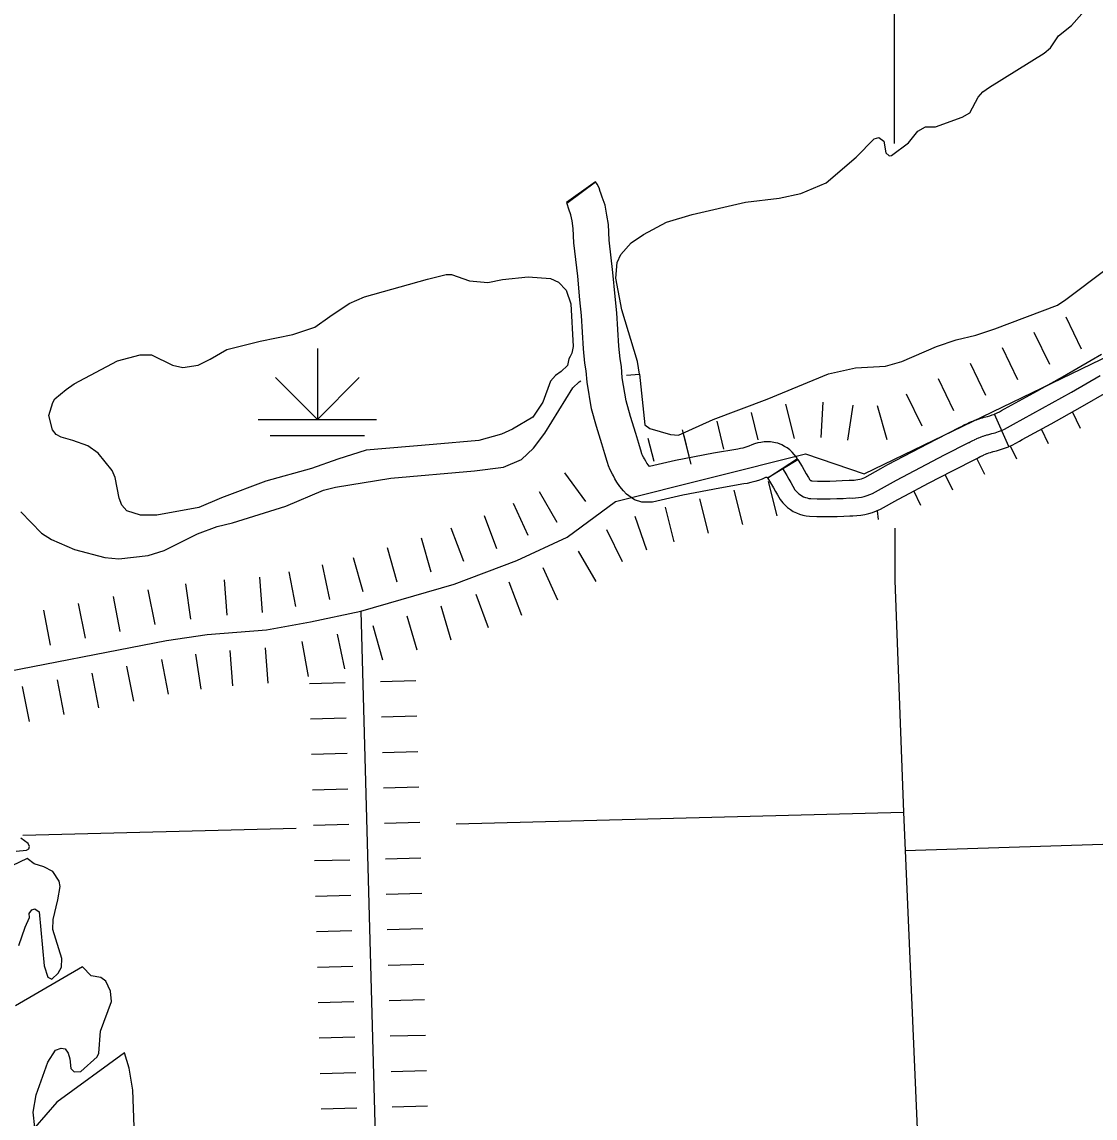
# Model space of a CAD drawing. Extents: x -19 to 366, y -4 to 359.
# Drawn here: x 162.341 to 163.201, y 181.843 to 182.721 of the extents above; entities that cross this region are included whole.
import ezdxf

# ---------------------------------------------------------------- set-up
doc = ezdxf.new("R2010")
doc.units = 0
for name, color, linetype in [('R_Axis', 7, 'Continuous'), ('R_Axis Annot', 7, 'Continuous'), ('R_Border Prem', 7, 'Continuous'), ('R_Proposed Const Limits', 7, 'Continuous'), ('R_Temp Easement', 7, 'Continuous'), ('Sheet Fence', 7, 'Continuous'), ('T_Drafting', 7, 'Continuous'), ('T_Indications', 7, 'Continuous'), ('T_Notes', 7, 'Continuous'), ('T_Vehicle Path Lt Major', 7, 'Continuous')]:
    doc.layers.add(name, color=color, linetype=linetype)

msp = doc.modelspace()

# ---------------------------------------------------------------- linework, layer by layer
at = {"layer": 'R_Axis'}
for points in [[(163.03993, 183.07603), (163.04042, 182.62353)], [(163.04075, 182.31546), (163.04079, 182.27334), (163.04777, 182.08781), (163.0491, 182.05711), (163.06844, 181.61095), (163.07474, 181.34428)]]:
    msp.add_lwpolyline(points, dxfattribs=at)
at = {"layer": 'R_Axis Annot'}
for points in [[(162.68924, 182.07847), (163.04777, 182.08781)], [(162.34215, 182.06943), (162.56116, 182.07514)], [(163.0491, 182.05711), (163.36584, 182.06737)]]:
    msp.add_lwpolyline(points, dxfattribs=at)
at = {"layer": 'R_Border Prem'}
for points in [[(162.33668, 182.05668), (162.34501, 182.05733), (162.3469, 182.05849), (162.34745, 182.06039), (162.34628, 182.06285), (162.34036, 182.06697)], [(162.3588, 182.04417), (162.35119, 182.04657), (162.34565, 182.05088), (162.30906, 182.03342)], [(162.339, 181.98112), (162.34396, 181.99579), (162.34729, 182.00361), (162.34726, 182.00665), (162.34932, 182.00952), (162.35158, 182.0103), (162.35521, 182.00806), (162.35908, 181.9648), (162.36202, 181.95571), (162.36526, 181.95403), (162.37033, 181.95883), (162.37312, 181.9638), (162.37324, 181.97064), (162.36617, 181.99392), (162.36627, 182.0019), (162.37009, 182.01751), (162.37205, 182.02836), (162.37106, 182.03271), (162.36605, 182.04026), (162.3588, 182.04417)], [(162.36834, 181.89728), (162.37287, 181.89885), (162.37591, 181.89831), (162.37841, 181.89491), (162.37978, 181.89037), (162.38063, 181.88259), (162.38331, 181.87977), (162.38843, 181.88001), (162.40176, 181.89192), (162.40306, 181.89478), (162.40439, 181.91246), (162.41304, 181.93628), (162.41239, 181.94444), (162.40851, 181.95238), (162.4045, 181.95538), (162.3969, 181.95682), (162.38981, 181.96397), (162.33629, 181.93285)], [(162.43271, 181.79918), (162.43011, 181.86524), (162.42726, 181.88268), (162.42353, 181.89499), (162.36935, 181.85551), (162.35174, 181.8354), (162.35029, 181.84753), (162.35279, 181.86142), (162.36199, 181.88772), (162.36834, 181.89728)]]:
    msp.add_lwpolyline(points, dxfattribs=at)
at = {"layer": 'R_Proposed Const Limits'}
for p, q in [((163.19053, 182.45881), (163.17817, 182.48439)), ((163.19053, 182.45881), (163.17817, 182.48439)), ((163.16495, 182.44646), (163.15259, 182.47204)), ((163.13937, 182.4341), (163.12701, 182.45968)), ((163.11379, 182.42174), (163.10143, 182.44732)), ((163.11379, 182.42174), (163.10143, 182.44732)), ((163.08821, 182.40938), (163.07585, 182.43496)), ((163.06263, 182.39702), (163.05027, 182.4226)), ((162.96038, 182.38725), (162.95348, 182.41481)), ((162.96038, 182.38725), (162.95348, 182.41481)), ((162.9818, 182.388), (162.9834, 182.41636)), ((163.00309, 182.38581), (163.00743, 182.41389)), ((163.03469, 182.38608), (163.02706, 182.41345)), ((162.90395, 182.37869), (162.89836, 182.401)), ((162.9314, 182.38604), (162.92592, 182.40791)), ((163.18966, 182.39529), (163.18326, 182.40855)), ((162.87771, 182.36654), (162.87081, 182.3941)), ((163.16408, 182.38294), (163.15837, 182.39475)), ((162.84789, 182.36868), (162.84325, 182.38719)), ((162.87605, 182.37315), (162.87192, 182.38965)), ((163.1385, 182.37058), (163.13348, 182.38098)), ((163.11292, 182.35822), (163.10662, 182.37127)), ((162.7932, 182.33679), (162.77632, 182.35963)), ((163.08734, 182.34586), (163.08126, 182.35846)), ((162.94663, 182.32524), (162.93973, 182.35279)), ((162.77036, 182.3199), (162.75623, 182.34455)), ((162.89152, 182.31143), (162.88461, 182.33898)), ((162.89152, 182.31143), (162.88461, 182.33898)), ((162.91908, 182.31833), (162.91217, 182.34589)), ((163.06176, 182.33351), (163.05614, 182.34515)), ((162.7471, 182.30938), (162.7352, 182.33518)), ((162.86396, 182.30452), (162.85706, 182.33208)), ((162.72193, 182.29868), (162.71195, 182.32528)), ((162.72193, 182.29868), (162.71195, 182.32528)), ((162.84208, 182.29785), (162.83279, 182.3247)), ((163.02789, 182.32238), (163.02691, 182.32916)), ((162.69534, 182.28869), (162.68535, 182.31529)), ((162.8225, 182.28838), (162.81009, 182.31394)), ((162.66942, 182.28014), (162.66151, 182.30742)), ((162.64213, 182.27223), (162.63422, 182.29951)), ((162.64213, 182.27223), (162.63422, 182.29951)), ((162.80154, 182.27251), (162.78724, 182.29705)), ((162.61485, 182.26432), (162.60694, 182.29161)), ((162.56075, 182.25251), (162.55562, 182.28045)), ((162.56075, 182.25251), (162.55562, 182.28045)), ((162.58813, 182.25814), (162.58212, 182.28591)), ((162.77092, 182.2578), (162.75901, 182.28359)), ((162.47675, 182.24256), (162.4727, 182.27068)), ((162.47675, 182.24256), (162.4727, 182.27068)), ((162.50592, 182.24559), (162.50372, 182.27391)), ((162.53425, 182.24779), (162.53204, 182.27611)), ((162.7419, 182.24549), (162.73192, 182.27208)), ((162.7419, 182.24549), (162.73192, 182.27208)), ((162.42011, 182.23263), (162.41468, 182.26052)), ((162.448, 182.23807), (162.44256, 182.26595)), ((162.71531, 182.2355), (162.70532, 182.2621)), ((162.39223, 182.2272), (162.38679, 182.25508)), ((162.39223, 182.2272), (162.38679, 182.25508)), ((162.68524, 182.22557), (162.67733, 182.25285)), ((162.36434, 182.22176), (162.35891, 182.24965)), ((162.65795, 182.21766), (162.65004, 182.24494)), ((162.65795, 182.21766), (162.65004, 182.24494)), ((162.63067, 182.20975), (162.62276, 182.23703)), ((162.57101, 182.19662), (162.56588, 182.22457)), ((162.57101, 182.19662), (162.56588, 182.22457)), ((162.60015, 182.20261), (162.59414, 182.23038)), ((162.51032, 182.18894), (162.50812, 182.21726)), ((162.53865, 182.19114), (162.53645, 182.21946)), ((162.45887, 182.1823), (162.45343, 182.21019)), ((162.48486, 182.18632), (162.4808, 182.21444)), ((162.48486, 182.18632), (162.4808, 182.21444)), ((162.4031, 182.17143), (162.39766, 182.19932)), ((162.4031, 182.17143), (162.39766, 182.19932)), ((162.43098, 182.17687), (162.42555, 182.20475)), ((162.37521, 182.166), (162.36978, 182.19388)), ((162.5719, 182.19102), (162.6003, 182.1918)), ((162.6287, 182.19257), (162.6571, 182.19334)), ((162.34733, 182.16056), (162.34189, 182.18845)), ((162.57267, 182.16262), (162.60107, 182.1634)), ((162.57267, 182.16262), (162.60107, 182.1634)), ((162.62947, 182.16417), (162.65787, 182.16495)), ((162.62947, 182.16417), (162.65787, 182.16495)), ((162.57345, 182.13422), (162.60185, 182.135)), ((162.63025, 182.13577), (162.65864, 182.13655)), ((162.57422, 182.10582), (162.60262, 182.1066)), ((162.63102, 182.10737), (162.65942, 182.10815)), ((162.575, 182.07743), (162.6034, 182.0782)), ((162.575, 182.07743), (162.6034, 182.0782)), ((162.6318, 182.07898), (162.66019, 182.07975)), ((162.6318, 182.07898), (162.66019, 182.07975)), ((162.57577, 182.04903), (162.60417, 182.0498)), ((162.63257, 182.05058), (162.66097, 182.05135)), ((162.63335, 182.02218), (162.66174, 182.02295)), ((162.57655, 182.02063), (162.60495, 182.0214)), ((162.57732, 181.99223), (162.60572, 181.99301)), ((162.57732, 181.99223), (162.60572, 181.99301)), ((162.63412, 181.99378), (162.66252, 181.99456)), ((162.63412, 181.99378), (162.66252, 181.99456)), ((162.5781, 181.96383), (162.6065, 181.96461)), ((162.6349, 181.96538), (162.66329, 181.96616)), ((162.57887, 181.93543), (162.60727, 181.93621)), ((162.63567, 181.93698), (162.66407, 181.93776)), ((162.63645, 181.90858), (162.66484, 181.90936)), ((162.63645, 181.90858), (162.66484, 181.90936)), ((162.57965, 181.90704), (162.60805, 181.90781)), ((162.57965, 181.90704), (162.60805, 181.90781)), ((162.58042, 181.87864), (162.60882, 181.87941)), ((162.63722, 181.88019), (162.66562, 181.88096)), ((162.5812, 181.85024), (162.6096, 181.85101)), ((162.638, 181.85179), (162.66639, 181.85256))]:
    msp.add_line(p, q, dxfattribs=at)
for points in [[(162.31129, 182.19695), (162.45716, 182.22539), (162.48972, 182.23008), (162.53746, 182.23379), (162.57247, 182.24022), (162.61295, 182.24898), (162.68761, 182.27062), (162.73802, 182.28955), (162.7784, 182.30818), (162.81696, 182.33668), (162.96937, 182.37486), (163.01618, 182.35881), (163.26949, 182.48119)], [(162.61295, 182.24898), (162.64627, 181.02764)]]:
    msp.add_lwpolyline(points, dxfattribs=at)
at = {"layer": 'R_Temp Easement'}
for points in [[(162.83635, 182.43866), (162.83453, 182.4489), (162.82196, 182.49017), (162.81733, 182.51557), (162.81833, 182.52812), (162.82129, 182.53461), (162.82954, 182.54399), (162.83933, 182.55055), (162.8578, 182.56061), (162.8784, 182.5667), (162.92114, 182.57663), (162.94803, 182.57975), (162.96562, 182.58353), (162.98582, 182.5919), (163.00987, 182.61246), (163.02431, 182.62723), (163.02809, 182.62822), (163.03191, 182.62541), (163.03353, 182.61612), (163.03621, 182.61368), (163.0381, 182.61389), (163.05183, 182.62409), (163.05932, 182.63328), (163.06554, 182.63676), (163.0735, 182.63684), (163.09484, 182.64446), (163.10087, 182.64794), (163.10775, 182.66054), (163.1115, 182.66476), (163.11658, 182.66861), (163.16065, 182.69583), (163.16553, 182.70025), (163.17188, 182.70961), (163.18241, 182.71789), (163.19889, 182.73666)], [(163.10581, 182.46986), (163.12111, 182.47514), (163.17115, 182.49406), (163.17793, 182.4985), (163.21008, 182.52294), (163.2589, 182.56787), (163.26278, 182.57256)], [(162.82579, 182.43793), (162.83635, 182.43866), (162.84057, 182.39826), (162.84459, 182.39526), (162.86113, 182.3903), (162.86739, 182.38998), (162.89532, 182.40241), (162.93856, 182.4188), (162.98764, 182.43904), (163.0092, 182.44382), (163.03346, 182.4452), (163.0465, 182.44875), (163.07424, 182.46099), (163.08992, 182.46628), (163.10581, 182.46986)], [(162.34041, 182.32847), (162.35709, 182.31136), (162.36492, 182.30631), (162.38358, 182.29833), (162.40792, 182.29174), (162.41912, 182.29071), (162.44241, 182.29341), (162.45526, 182.29734), (162.48204, 182.3109), (162.49771, 182.31676), (162.51, 182.31973), (162.55271, 182.33288), (162.58309, 182.34591), (162.59274, 182.34829), (162.63684, 182.35538), (162.70408, 182.36118), (162.72737, 182.36426), (162.74171, 182.37048), (162.75128, 182.37951), (162.76026, 182.39137), (162.78281, 182.42768), (162.78788, 182.43248), (162.78927, 182.43335)]]:
    msp.add_lwpolyline(points, dxfattribs=at)
at = {"layer": 'Sheet Fence'}
for points in [[(168.79024, 2.24423), (168.56072, 10.86154), (168.3304, 19.47898), (168.09927, 28.09654), (167.86734, 36.71424), (167.63461, 45.33207), (167.40109, 53.95003), (167.16676, 62.56812), (166.93164, 71.18634), (166.69573, 79.80469), (166.45902, 88.42317), (166.22151, 97.04178), (165.98322, 105.66053), (165.74413, 114.27941), (165.50426, 122.89842), (165.26359, 131.51756), (165.02214, 140.13684), (164.7799, 148.75625), (164.53687, 157.3758), (164.29307, 165.99547), (164.04847, 174.61528), (163.8031, 183.23523), (163.55694, 191.85531), (163.31001, 200.47553), (163.06229, 209.09588), (162.8138, 217.71636), (162.56453, 226.33698), (162.31449, 234.95774), (162.06367, 243.57863), (161.81208, 252.19966), (161.55972, 260.82082), (161.30659, 269.44212), (161.05269, 278.06356), (160.79802, 286.68514), (160.54258, 295.30685), (160.28638, 303.9287), (160.02941, 312.55068), (159.77168, 321.1728), (159.51318, 329.79507), (159.25393, 338.41747), (158.99391, 347.04)], [(0, 180.89994), (7.12284, 180.90436), (14.24566, 180.9176), (21.36847, 180.93968), (28.49124, 180.97058), (35.61397, 181.01031), (42.73664, 181.05888), (49.85925, 181.11627), (56.98178, 181.18249), (64.10422, 181.25754), (71.22656, 181.34142), (78.3488, 181.43413), (85.47091, 181.53567), (92.5929, 181.64603), (99.71474, 181.76523), (106.83643, 181.89325), (113.95795, 182.0301), (121.0793, 182.17578), (128.20046, 182.33029), (135.32143, 182.49362), (142.44218, 182.66579), (149.56272, 182.84677), (156.68303, 183.03659), (163.8031, 183.23523), (170.92291, 183.4427), (178.04247, 183.65899), (185.16175, 183.88411), (192.28074, 184.11805), (199.39944, 184.36082), (206.51784, 184.61242), (213.63591, 184.87283), (220.75366, 185.14207), (227.87107, 185.42014), (234.98813, 185.70702), (242.10483, 186.00273), (249.22115, 186.30726), (256.33709, 186.62061), (263.45264, 186.94279), (270.56779, 187.27378), (277.68251, 187.61359), (284.79682, 187.96222), (291.91068, 188.31967), (299.02409, 188.68594), (306.13705, 189.06103), (313.24954, 189.44494), (320.36154, 189.83766), (327.47305, 190.23919), (334.58406, 190.64954), (341.69455, 191.06871)], [(0, 172.2839), (7.1335, 172.2883), (14.26699, 172.30153), (21.40046, 172.32356), (28.53389, 172.35442), (35.66729, 172.39408), (42.80062, 172.44256), (49.9339, 172.49986), (57.06709, 172.56597), (64.2002, 172.6409), (71.33321, 172.72464), (78.46611, 172.81719), (85.59889, 172.91856), (92.73155, 173.02874), (99.86406, 173.14774), (106.99641, 173.27555), (114.12861, 173.41217), (121.26063, 173.5576), (128.39246, 173.71185), (135.5241, 173.87492), (142.65553, 174.04679), (149.78674, 174.22748), (156.91773, 174.41697), (164.04847, 174.61528), (171.17897, 174.82241), (178.3092, 175.03834), (185.43916, 175.26308), (192.56884, 175.49664), (199.69822, 175.739), (206.8273, 175.99017), (213.95607, 176.25015), (221.0845, 176.51895), (228.2126, 176.79655), (235.34035, 177.08295), (242.46774, 177.37817), (249.59476, 177.68219), (256.7214, 177.99502), (263.84765, 178.31666), (270.97349, 178.6471), (278.09893, 178.98634), (285.22393, 179.33439), (292.3485, 179.69125), (299.47263, 180.05691), (306.59629, 180.43137), (313.71949, 180.81463), (320.84221, 181.2067), (327.96444, 181.60757), (335.08617, 182.01724), (342.20739, 182.4357)]]:
    msp.add_spline(points, degree=3, dxfattribs=at)
at = {"layer": 'T_Drafting'}
for p, q in [((162.57812, 182.45932), (162.57812, 182.4025)), ((162.57812, 182.4025), (162.54464, 182.43598)), ((162.57812, 182.4025), (162.6116, 182.43598)), ((162.53077, 182.4025), (162.62546, 182.4025)), ((162.54024, 182.3896), (162.61599, 182.3896))]:
    msp.add_line(p, q, dxfattribs=at)
at = {"layer": 'T_Indications'}
for p, q in [((163.13218, 182.38074), (163.12065, 182.4067)), ((162.93876, 182.35579), (162.96311, 182.37043))]:
    msp.add_line(p, q, dxfattribs=at)
for points in [[(163.12065, 182.4067), (163.12275, 182.40763), (163.1246, 182.40855), (163.12637, 182.40954), (163.12872, 182.411), (163.15233, 182.42379), (163.1753, 182.43665), (163.19811, 182.44982), (163.20638, 182.45475)], [(162.95094, 182.36311), (162.95261, 182.36034), (162.9543, 182.35754), (162.95595, 182.35472), (162.95759, 182.35188), (162.95922, 182.34902), (162.96084, 182.34615), (162.96178, 182.34498), (162.96281, 182.34389), (162.96392, 182.34289), (162.96514, 182.34199), (162.96641, 182.3412), (162.96776, 182.34053), (162.96915, 182.33998), (162.97058, 182.33955), (162.97206, 182.33925), (162.97356, 182.33907), (162.97873, 182.33893), (162.98389, 182.33887), (162.98905, 182.3389), (162.99424, 182.33903), (162.99939, 182.33925), (163.00455, 182.33956), (163.00694, 182.33952), (163.0093, 182.33963), (163.01166, 182.33988), (163.01402, 182.34028), (163.01633, 182.34082), (163.0186, 182.3415), (163.02083, 182.34231), (163.023, 182.34326), (163.04209, 182.35374), (163.06129, 182.364), (163.08061, 182.37404), (163.10004, 182.38386), (163.10037, 182.38404), (163.10132, 182.38455), (163.10165, 182.38472), (163.10293, 182.38538), (163.10326, 182.38554), (163.10457, 182.38617), (163.10489, 182.38632), (163.1062, 182.38692), (163.10655, 182.38707), (163.10789, 182.38763), (163.10821, 182.38777), (163.10955, 182.3883), (163.1099, 182.38843), (163.11126, 182.38893), (163.11159, 182.38905), (163.11297, 182.38952), (163.11332, 182.38963), (163.11468, 182.39006), (163.11503, 182.39017), (163.11609, 182.39047), (163.1187, 182.3911), (163.12128, 182.39185), (163.12384, 182.39271), (163.12634, 182.39369), (163.1288, 182.39478), (163.13123, 182.39598), (163.13358, 182.39729), (163.13586, 182.39871), (163.15919, 182.41135), (163.18232, 182.4243), (163.2053, 182.43756)], [(163.13218, 182.38074), (163.13484, 182.38192), (163.13785, 182.38341), (163.14079, 182.38505), (163.14299, 182.38642), (163.16604, 182.3989), (163.18934, 182.41195), (163.21248, 182.42531), (163.22093, 182.43034)], [(163.02959, 182.36309), (163.03532, 182.36623), (163.05467, 182.37657), (163.07413, 182.38668), (163.09348, 182.39646), (163.09363, 182.39655), (163.09469, 182.39712), (163.09515, 182.39735), (163.09654, 182.39807), (163.09704, 182.39831), (163.0985, 182.39901), (163.09896, 182.39923), (163.10049, 182.39993), (163.10102, 182.40015), (163.10238, 182.40072), (163.10284, 182.40092), (163.10444, 182.40155), (163.10497, 182.40175), (163.10635, 182.40226), (163.10686, 182.40245), (163.10853, 182.40301), (163.109, 182.40316), (163.11049, 182.40364), (163.11103, 182.4038), (163.11246, 182.40421), (163.11507, 182.40484), (163.11704, 182.40541), (163.11898, 182.40606), (163.12087, 182.4068), (163.12064, 182.4067)], [(163.04327, 182.33819), (163.04885, 182.34125), (163.06792, 182.35144), (163.08708, 182.3614), (163.1066, 182.37126), (163.1071, 182.37153), (163.10795, 182.37199), (163.10815, 182.37209), (163.10932, 182.37269), (163.10948, 182.37277), (163.11064, 182.37333), (163.11083, 182.37342), (163.11191, 182.37391), (163.11208, 182.37398), (163.11339, 182.37454), (163.11358, 182.37462), (163.11465, 182.37504), (163.11483, 182.37511), (163.11616, 182.3756), (163.11631, 182.37565), (163.11741, 182.37602), (163.11764, 182.3761), (163.11887, 182.37649), (163.11904, 182.37654), (163.11972, 182.37674), (163.12233, 182.37736), (163.12553, 182.37829), (163.12869, 182.37936), (163.13181, 182.38057), (163.13219, 182.38074)], [(162.96311, 182.37043), (162.96477, 182.36767), (162.96651, 182.3648), (162.96822, 182.36186), (162.96991, 182.35896), (162.97157, 182.35604), (162.97262, 182.35418), (162.97273, 182.35407), (162.9729, 182.35392), (162.9731, 182.35377), (162.97333, 182.35363), (162.97357, 182.35351), (162.97382, 182.35341), (162.97406, 182.35334), (162.9743, 182.35329), (162.97458, 182.35326), (162.97901, 182.35313), (162.98392, 182.35307), (162.98883, 182.35311), (162.99376, 182.35323), (162.99867, 182.35343), (163.00422, 182.35377), (163.00672, 182.35373), (163.00821, 182.3538), (163.00973, 182.35396), (163.01123, 182.35421), (163.01267, 182.35455), (163.01412, 182.35499), (163.01554, 182.3555), (163.01672, 182.35602), (163.02959, 182.36309)], [(162.93876, 182.35579), (162.94044, 182.353), (162.94209, 182.35028), (162.94367, 182.34757), (162.94528, 182.3448), (162.94687, 182.34201), (162.94903, 182.33819), (162.95103, 182.33567), (162.95288, 182.3337), (162.95495, 182.33186), (162.95718, 182.33021), (162.9595, 182.32878), (162.96195, 182.32755), (162.96448, 182.32655), (162.96711, 182.32576), (162.96982, 182.32521), (162.97254, 182.32489), (162.97844, 182.32472), (162.98386, 182.32466), (162.98928, 182.3247), (162.99471, 182.32483), (163.00011, 182.32506), (163.00487, 182.32535), (163.00716, 182.32531), (163.01039, 182.32546), (163.0136, 182.32581), (163.01681, 182.32635), (163.01998, 182.32709), (163.02308, 182.32801), (163.02612, 182.32912), (163.02928, 182.33051), (163.04327, 182.33819)]]:
    msp.add_lwpolyline(points, dxfattribs=at)
at = {"layer": 'T_Notes'}
for points in [[(162.96286, 182.37084), (162.93902, 182.35539), (162.93863, 182.35598), (162.93859, 182.35604), (162.93856, 182.35607), (162.93828, 182.35606), (162.93796, 182.35602), (162.93762, 182.35595), (162.93727, 182.35585), (162.93674, 182.35565), (162.93451, 182.3547), (162.93156, 182.3536), (162.92855, 182.35266), (162.92553, 182.35186), (162.92246, 182.3512), (162.91979, 182.35077), (162.90068, 182.34738), (162.871, 182.34181), (162.84656, 182.33619), (162.83809, 182.33628), (162.83221, 182.33813), (162.82573, 182.34258), (162.82344, 182.34528), (162.82057, 182.34861), (162.81818, 182.35226), (162.8165, 182.35496), (162.81536, 182.3572), (162.8145, 182.35864), (162.8127, 182.36219), (162.81145, 182.36516), (162.81053, 182.36784), (162.81035, 182.36871), (162.80844, 182.37494), (162.80612, 182.38296), (162.80191, 182.39672), (162.79785, 182.41106), (162.79417, 182.43236), (162.79352, 182.44152), (162.79256, 182.44745), (162.79146, 182.45889), (162.78967, 182.48559), (162.78847, 182.49839), (162.78672, 182.51716), (162.78369, 182.54383), (162.78316, 182.55549), (162.78215, 182.56145), (162.78134, 182.56637), (162.77948, 182.571), (162.77824, 182.5751), (162.778, 182.57582), (162.80099, 182.59271), (162.77786, 182.57621), (162.77813, 182.57584)], [(162.96286, 182.37084), (162.9618, 182.37246), (162.96022, 182.3745), (162.9585, 182.37634), (162.95661, 182.37807), (162.95457, 182.3796), (162.95253, 182.38091), (162.95028, 182.38211), (162.94715, 182.38342), (162.94512, 182.38382), (162.94378, 182.38409), (162.94121, 182.3844), (162.93862, 182.3845), (162.93603, 182.3844), (162.93347, 182.38409), (162.93094, 182.38359), (162.92847, 182.38288), (162.92623, 182.38206), (162.92397, 182.38109), (162.92234, 182.38049), (162.92065, 182.37996), (162.91893, 182.3795), (162.9172, 182.37913), (162.91501, 182.37877), (162.89558, 182.37532), (162.8652, 182.36962), (162.84413, 182.36478), (162.84332, 182.36573), (162.84214, 182.36753), (162.84127, 182.36892), (162.84025, 182.37092), (162.83941, 182.37234), (162.8385, 182.37414), (162.83801, 182.37529), (162.83794, 182.37549), (162.83786, 182.37588), (162.83567, 182.38305), (162.83335, 182.39107), (162.82916, 182.40475), (162.82559, 182.41736), (162.82241, 182.4358), (162.82176, 182.44481), (162.82075, 182.45108), (162.81978, 182.46119), (162.81799, 182.48786), (162.81676, 182.50104), (162.81498, 182.52008), (162.81203, 182.54608), (162.81146, 182.55852), (162.81017, 182.56615), (162.80885, 182.57407), (162.80631, 182.58042), (162.80535, 182.5836), (162.80485, 182.58513), (162.80379, 182.58799), (162.80228, 182.59096), (162.80099, 182.59271)]]:
    msp.add_lwpolyline(points, dxfattribs=at)
at = {"layer": 'T_Vehicle Path Lt Major'}
for points in [[(162.53215, 182.46523), (162.55844, 182.47062), (162.57601, 182.47631), (162.58806, 182.48497), (162.60368, 182.49539), (162.61576, 182.50064), (162.66642, 182.51482)], [(162.66642, 182.51482), (162.68136, 182.51858), (162.68553, 182.51862), (162.69999, 182.51345), (162.7146, 182.51226), (162.72648, 182.51445)], [(162.72648, 182.51445), (162.74712, 182.51679), (162.76493, 182.51548), (162.77141, 182.51251), (162.77736, 182.50611), (162.78127, 182.49514), (162.78315, 182.46097), (162.78207, 182.45545), (162.78058, 182.45278), (162.77965, 182.45103), (162.77847, 182.44576), (162.77347, 182.4409), (162.76897, 182.43769), (162.76505, 182.43306)], [(162.37672, 182.42645), (162.3833, 182.43107), (162.41799, 182.44927), (162.43614, 182.4542), (162.44524, 182.45429), (162.46201, 182.44592), (162.47038, 182.4441), (162.48268, 182.44593), (162.4923, 182.45078), (162.50549, 182.45851), (162.53215, 182.46523)], [(162.76505, 182.43306), (162.75867, 182.41623), (162.75064, 182.40438), (162.73444, 182.39472), (162.72557, 182.39064), (162.70742, 182.38571), (162.67086, 182.3825), (162.61726, 182.37797), (162.5944, 182.37052), (162.57343, 182.3631), (162.53676, 182.35304), (162.50126, 182.33977), (162.48314, 182.33199), (162.44946, 182.32577), (162.43638, 182.32564), (162.42534, 182.32932), (162.4215, 182.33384), (162.41936, 182.33933), (162.41596, 182.35601), (162.41362, 182.36168), (162.40248, 182.37543), (162.39426, 182.38124), (162.38208, 182.38548), (162.37276, 182.38824), (162.36876, 182.39048), (162.36588, 182.39406), (162.36291, 182.40561), (162.36602, 182.41609), (162.3677, 182.41895), (162.37672, 182.42645)]]:
    msp.add_lwpolyline(points, dxfattribs=at)

doc.saveas('drawing.dxf')
